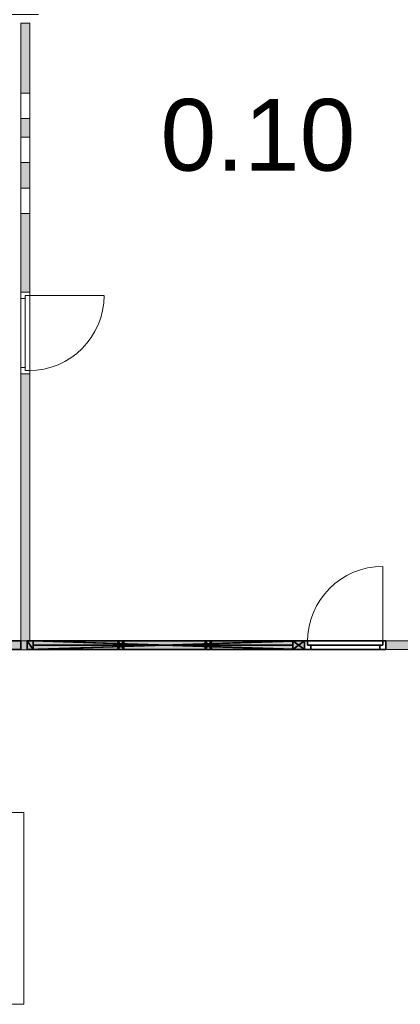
# Model space of a CAD drawing. Header units: inches. Extents: x 15 to 546804, y -66 to 267312.
# Tile 422 of 478: x 437053 to 441402, y 130957 to 142197. Entities that reach past the tile are written whole.
import ezdxf

# ---------------------------------------------------------------- set-up
doc = ezdxf.new("R2010")
doc.units = ezdxf.units.IN
doc.header["$MEASUREMENT"] = 0
doc.layers.add('Binnenwanden', color=2, linetype='Continuous')
doc.styles.add('style1', font='arial.ttf', dxfattribs={"height": 250})

msp = doc.modelspace()

# ---------------------------------------------------------------- hatches: boundary and pattern name
at = {"lineweight": 20}
h = msp.add_hatch(color=7, dxfattribs=at)
h.dxf.hatch_style = 1
h.paths.add_polyline_path([(437167, 142156), (437067, 142156), (437067, 141359), (437167, 141359)])
h.paths.add_polyline_path([(437167, 141070), (437067, 141070), (437067, 140856), (437167, 140856)])
h.paths.add_polyline_path([(437167, 140567), (437067, 140567), (437067, 140273), (437167, 140273)])
h.paths.add_polyline_path([(437167, 139984), (437067, 139984), (437067, 139085), (437167, 139085)])
h = msp.add_hatch(color=7, dxfattribs=at)
h.dxf.hatch_style = 1
h.paths.add_polyline_path([(437167, 138156), (437067, 138156), (437067, 135106), (437138, 135106), (437167, 135106)])
h = msp.add_hatch(color=7, dxfattribs=at)
h.dxf.hatch_style = 1
h.paths.add_polyline_path([(435292, 135005), (440306, 135005), (440306, 135106), (435292, 135106)])
h = msp.add_hatch(color=7, dxfattribs=at)
h.dxf.hatch_style = 1
h.paths.add_polyline_path([(441237, 135006), (442251, 135006), (442251, 135106), (441237, 135106)])

# ---------------------------------------------------------------- linework, layer by layer
at = {"color": 7, "lineweight": 20}
for p, q in [((437067, 142156, 300), (437067, 139085, 300)), ((437167, 142156, 300), (437067, 142156, 300)), ((437067, 142156, 3000), (437067, 135106, 3000)), ((437167, 142156, 3000), (437067, 142156, 3000)), ((437067, 142156, 300), (437067, 142156, 3000)), ((437167, 139085, 300), (437167, 142156, 300)), ((437167, 135106, 3000), (437167, 142156, 3000)), ((437167, 142156, 300), (437167, 142156, 3000)), ((437067, 141070, 1950), (437067, 141359, 1950)), ((437067, 141359, 1950), (437067, 141359, 732)), ((437067, 141359, 732), (437067, 141070, 732)), ((437067, 141359, 732), (437167, 141359, 732)), ((437067, 141359, 1950), (437167, 141359, 1950)), ((437167, 141359, 1950), (437167, 141359, 732)), ((437167, 141359, 732), (437167, 141070, 732)), ((437167, 141070, 1950), (437167, 141359, 1950)), ((437067, 141070, 732), (437067, 141070, 1950)), ((437067, 141070, 732), (437167, 141070, 732)), ((437067, 141070, 1950), (437167, 141070, 1950)), ((437167, 141070, 732), (437167, 141070, 1950)), ((437067, 140856, 1950), (437067, 140856, 732)), ((437067, 140856, 732), (437067, 140567, 732)), ((437067, 140567, 1950), (437067, 140856, 1950)), ((437067, 140856, 732), (437167, 140856, 732)), ((437067, 140856, 1950), (437167, 140856, 1950)), ((437167, 140856, 1950), (437167, 140856, 732)), ((437167, 140856, 732), (437167, 140567, 732)), ((437167, 140567, 1950), (437167, 140856, 1950)), ((437067, 140567, 732), (437067, 140567, 1950)), ((437067, 140567, 732), (437167, 140567, 732)), ((437067, 140567, 1950), (437167, 140567, 1950)), ((437167, 140567, 732), (437167, 140567, 1950)), ((437067, 139984, 1950), (437067, 140273, 1950)), ((437067, 140273, 732), (437067, 139984, 732)), ((437067, 140273, 1950), (437067, 140273, 732)), ((437067, 140273, 732), (437167, 140273, 732)), ((437067, 140273, 1950), (437167, 140273, 1950)), ((437167, 140273, 1950), (437167, 140273, 732)), ((437167, 140273, 732), (437167, 139984, 732)), ((437167, 139984, 1950), (437167, 140273, 1950)), ((437067, 139984, 732), (437067, 139984, 1950)), ((437067, 139984, 732), (437167, 139984, 732)), ((437067, 139984, 1950), (437167, 139984, 1950)), ((437167, 139984, 732), (437167, 139984, 1950)), ((437067, 139015, 2500), (437067, 139085, 2500)), ((437067, 139085, 2500), (437067, 139085, 3000)), ((437067, 139085, 3000), (437067, 138156, 3000)), ((437067, 139085, 2500), (437167, 139085, 2500)), ((437067, 139085, 3000), (437167, 139085, 3000)), ((437067, 139085, 300), (437067, 139015, 300)), ((437067, 138156, 2500), (437067, 139085, 2500)), ((437067, 139085, 2500), (437067, 139085, 300)), ((437067, 139085, 300), (437167, 139085, 300)), ((437067, 139085, 2500), (437167, 139085, 2500)), ((437067, 139085, 300), (437167, 139085, 300)), ((437067, 139085, 300), (437067, 139085, 2500)), ((437067, 139085, 2500), (437167, 139085, 2500)), ((437067, 139085, 2500), (437067, 138156, 2500)), ((437117, 139050, 300), (437167, 139050, 300)), ((437117, 139050, 2465), (437117, 139050, 300)), ((437117, 139015, 300), (437117, 139050, 300)), ((437117, 139050, 2465), (437167, 139050, 2465)), ((437117, 139015, 2465), (437117, 139050, 2465)), ((437117, 139050, 300), (437117, 138191, 300)), ((437117, 139050, 2465), (437117, 139050, 300)), ((437117, 138191, 2465), (437117, 139050, 2465)), ((437117, 139050, 2465), (437157, 139050, 2465)), ((437117, 139050, 300), (437157, 139050, 300)), ((437117, 139050, 300), (437117, 138995, 371)), ((437117, 138995, 2359), (437117, 139050, 2430)), ((437157, 139050, 2465), (437157, 139050, 300)), ((437157, 139050, 300), (438016, 139050, 300)), ((437167, 139015, 2500), (437167, 139085, 2500)), ((437167, 139085, 2500), (437167, 139085, 3000)), ((437167, 139085, 3000), (437167, 138156, 3000)), ((437167, 139085, 300), (437167, 139050, 300)), ((437167, 138156, 2500), (437167, 139085, 2500)), ((437167, 139085, 2500), (437167, 139085, 300)), ((437167, 139085, 300), (437167, 139085, 2500)), ((437167, 139085, 2500), (437167, 138156, 2500)), ((437167, 139050, 2465), (437167, 139050, 300)), ((437167, 138191, 2465), (437167, 139050, 2465)), ((437067, 139015, 2500), (437067, 139015, 2930)), ((437067, 139015, 2930), (437067, 138226, 2930)), ((437067, 138226, 2430), (437067, 139015, 2430)), ((437067, 139015, 2430), (437067, 139015, 300)), ((437067, 139015, 300), (437117, 139015, 300)), ((437067, 139015, 2430), (437117, 139015, 2430)), ((437117, 139015, 2930), (437117, 138226, 2930)), ((437117, 138226, 2500), (437117, 139015, 2500)), ((437117, 139015, 2500), (437117, 139015, 2930)), ((437117, 139015, 2430), (437117, 139015, 300)), ((437117, 138226, 2430), (437117, 139015, 2430)), ((437117, 138226, 2465), (437117, 139015, 2465)), ((437117, 139015, 2430), (437117, 139015, 2465)), ((437117, 138885, 2218), (437117, 138940, 2288)), ((437117, 138940, 442), (437117, 138885, 512)), ((437167, 139015, 2930), (437167, 138226, 2930)), ((437167, 139015, 2500), (437167, 139015, 2930)), ((437117, 138776, 2076), (437117, 138831, 2147)), ((437117, 138831, 583), (437117, 138776, 654)), ((437117, 138666, 1934), (437117, 138721, 2005)), ((437117, 138721, 725), (437117, 138666, 796)), ((437117, 138557, 1793), (437117, 138612, 1864)), ((437117, 138612, 866), (437117, 138557, 937)), ((437117, 138447, 1651), (437117, 138502, 1722)), ((437117, 138502, 1008), (437117, 138447, 1079)), ((437117, 138338, 1510), (437117, 138392, 1580)), ((437117, 138392, 1150), (437117, 138338, 1220)), ((437117, 138228, 1368), (437117, 138283, 1439)), ((437117, 138283, 1291), (437117, 138228, 1362)), ((437067, 138156, 2500), (437067, 138226, 2500)), ((437067, 138226, 2930), (437067, 138226, 2500)), ((437067, 138226, 300), (437067, 138226, 2430)), ((437067, 138226, 300), (437067, 138156, 300)), ((437067, 138226, 2430), (437117, 138226, 2430)), ((437067, 138226, 300), (437117, 138226, 300)), ((437067, 138156, 3000), (437067, 138156, 2500)), ((437067, 138156, 2500), (437167, 138156, 2500)), ((437067, 138156, 3000), (437167, 138156, 3000)), ((437067, 138156, 300), (437067, 138156, 2500)), ((437067, 138156, 300), (437167, 138156, 300)), ((437067, 138156, 2500), (437167, 138156, 2500)), ((437167, 138156, 300), (437067, 138156, 300)), ((437067, 138156, 300), (437067, 135106, 300)), ((437067, 138156, 300), (437067, 138156, 2500)), ((437067, 138156, 2500), (437167, 138156, 2500)), ((437117, 138226, 2930), (437117, 138226, 2500)), ((437117, 138226, 300), (437117, 138226, 2430)), ((437117, 138226, 300), (437117, 138191, 300)), ((437117, 138226, 2465), (437117, 138191, 2465)), ((437117, 138226, 2430), (437117, 138226, 2465)), ((437117, 138191, 300), (437117, 138191, 2465)), ((437117, 138191, 300), (437167, 138191, 300)), ((437117, 138191, 2465), (437167, 138191, 2465)), ((437117, 138191, 300), (437117, 138191, 2465)), ((437117, 138191, 2465), (437157, 138191, 2465)), ((437117, 138191, 300), (437157, 138191, 300)), ((437157, 138191, 300), (437157, 138191, 2465)), ((437167, 138226, 2930), (437167, 138226, 2500)), ((437167, 138156, 2500), (437167, 138226, 2500)), ((437167, 138191, 300), (437167, 138156, 300)), ((437167, 138191, 300), (437167, 138191, 2465)), ((437167, 138156, 3000), (437167, 138156, 2500)), ((437167, 138156, 300), (437167, 138156, 2500)), ((437167, 135106, 300), (437167, 138156, 300)), ((437167, 138156, 300), (437167, 138156, 2500)), ((441202, 135096, 300), (441202, 135955, 300)), ((440306, 135106, 2507), (435292, 135106, 2507)), ((435292, 135005, 2507), (440306, 135005, 2507)), ((437067, 135106, 300), (437167, 135106, 300)), ((437067, 135106, 300), (437067, 135106, 3000)), ((437067, 135106, 3000), (437167, 135106, 3000)), ((437167, 135106, 300), (437167, 135106, 3000)), ((440306, 135005, 2507), (440306, 135106, 2507)), ((440343, 135096, 300), (440343, 135096, 2465)), ((440343, 135056, 2465), (440343, 135096, 2465)), ((440343, 135056, 300), (440343, 135096, 300)), ((441202, 135056, 300), (440343, 135056, 300)), ((440343, 135056, 300), (440343, 135056, 2465)), ((440343, 135056, 2465), (441202, 135056, 2465)), ((441202, 135096, 2465), (441202, 135096, 300)), ((441202, 135056, 2465), (441202, 135096, 2465)), ((441202, 135056, 300), (441202, 135096, 300)), ((441202, 135056, 2465), (441202, 135056, 300)), ((442251, 135106, 300), (441237, 135106, 300)), ((441237, 135106, 300), (441237, 135006, 300)), ((441237, 135006, 300), (442251, 135006, 300)), ((437101, 133146, 1850), (435780, 133146, 1850)), ((437086, 133146, 3279), (437038, 133146, 3245)), ((437086, 133146, 3299), (437038, 133146, 3265)), ((437038, 133146, 3245), (437086, 133146, 3279)), ((437101, 133146, 1850), (437101, 130957, 1850)), ((437101, 130957, 1850), (435780, 130957, 1850))]:
    msp.add_line(p, q, dxfattribs=at)
at = {"color": 7}
for p, q in [((437067, 135106, 300), (434592, 135106, 300)), ((437067, 135106, 3000), (434592, 135106, 3000)), ((434592, 135006, 300), (437067, 135006, 300)), ((434592, 135006, 3000), (437067, 135006, 3000)), ((437067, 135006, 300), (437067, 135106, 300)), ((437067, 135006, 3000), (437067, 135106, 3000)), ((437067, 135106, 300), (437067, 135106, 3000)), ((437067, 135006, 300), (437067, 135006, 3000)), ((440308, 135106, 2430), (437138, 135106, 2430)), ((437138, 135106, 2430), (437138, 135006, 2430)), ((440308, 135106, 316), (437138, 135106, 316)), ((437138, 135106, 316), (437138, 135006, 316)), ((437138, 135106, 2430), (437138, 135106, 316)), ((437208, 135106, 3000), (437138, 135106, 3000)), ((437138, 135106, 3000), (437138, 135106, 2430)), ((437138, 135106, 2430), (440308, 135106, 2430)), ((437138, 135006, 3000), (437138, 135106, 3000)), ((437138, 135006, 2430), (437138, 135106, 2430)), ((437138, 135006, 2430), (440308, 135006, 2430)), ((437138, 135006, 316), (440308, 135006, 316)), ((437138, 135006, 2430), (437138, 135006, 316)), ((437208, 135006, 3000), (437138, 135006, 3000)), ((437138, 135006, 3000), (437138, 135006, 2430)), ((437138, 135006, 2430), (440308, 135006, 2430)), ((437208, 135106, 2950), (437208, 135106, 3000)), ((437208, 135106, 3000), (440173, 135106, 3000)), ((437208, 135006, 3000), (437208, 135106, 3000)), ((437208, 135006, 2950), (437208, 135106, 2950)), ((440173, 135106, 2950), (437208, 135106, 2950)), ((440308, 135106, 2500), (437208, 135106, 2500)), ((437208, 135106, 2500), (437208, 135106, 3000)), ((437208, 135006, 2500), (437208, 135106, 2500)), ((437208, 135006, 3000), (437208, 135106, 3000)), ((437208, 135056, 2500), (440173, 135056, 2500)), ((437208, 135056, 3000), (437208, 135056, 2500)), ((440173, 135056, 3000), (437208, 135056, 3000)), ((437208, 135006, 3000), (440173, 135006, 3000)), ((437208, 135006, 2950), (437208, 135006, 3000)), ((440173, 135006, 2950), (437208, 135006, 2950)), ((440308, 135006, 2500), (437208, 135006, 2500)), ((437208, 135006, 2500), (437208, 135006, 3000)), ((438173, 135106, 2500), (438243, 135106, 2500)), ((438243, 135106, 2950), (438173, 135106, 2950)), ((438173, 135106, 2950), (438173, 135106, 2500)), ((438173, 135006, 2500), (438173, 135106, 2500)), ((438173, 135006, 2950), (438173, 135106, 2950)), ((438173, 135006, 2500), (438243, 135006, 2500)), ((438243, 135006, 2950), (438173, 135006, 2950)), ((438173, 135006, 2950), (438173, 135006, 2500)), ((438243, 135106, 2500), (438243, 135106, 2950)), ((438243, 135006, 2500), (438243, 135106, 2500)), ((438243, 135006, 2950), (438243, 135106, 2950)), ((438243, 135006, 2500), (438243, 135006, 2950)), ((439173, 135106, 2500), (439243, 135106, 2500)), ((439243, 135106, 2950), (439173, 135106, 2950)), ((439173, 135106, 2950), (439173, 135106, 2500)), ((439173, 135006, 2500), (439173, 135106, 2500)), ((439173, 135006, 2950), (439173, 135106, 2950)), ((439173, 135006, 2500), (439243, 135006, 2500)), ((439243, 135006, 2950), (439173, 135006, 2950)), ((439173, 135006, 2950), (439173, 135006, 2500)), ((439243, 135106, 2500), (439243, 135106, 2950)), ((439243, 135006, 2500), (439243, 135106, 2500)), ((439243, 135006, 2950), (439243, 135106, 2950)), ((439243, 135006, 2500), (439243, 135006, 2950)), ((440173, 135006, 3000), (440173, 135106, 3000)), ((440173, 135006, 2950), (440173, 135106, 2950)), ((440173, 135106, 3000), (440173, 135106, 2950)), ((440173, 135106, 2500), (440308, 135106, 2500)), ((440308, 135106, 3000), (440173, 135106, 3000)), ((440173, 135106, 3000), (440173, 135106, 2500)), ((440173, 135006, 2500), (440173, 135106, 2500)), ((440173, 135006, 3000), (440173, 135106, 3000)), ((440173, 135056, 2500), (440173, 135056, 3000)), ((440173, 135006, 3000), (440173, 135006, 2950)), ((440173, 135006, 2500), (440308, 135006, 2500)), ((440308, 135006, 3000), (440173, 135006, 3000)), ((440173, 135006, 3000), (440173, 135006, 2500)), ((440308, 135006, 2430), (440308, 135106, 2430)), ((440308, 135006, 316), (440308, 135106, 316)), ((440308, 135106, 2430), (440308, 135106, 316)), ((440343, 135106, 300), (440308, 135106, 300)), ((440308, 135106, 300), (440308, 135106, 2500)), ((440308, 135106, 2500), (441237, 135106, 2500)), ((440308, 135006, 300), (440308, 135106, 300)), ((440308, 135006, 2500), (440308, 135106, 2500)), ((440308, 135106, 2500), (440308, 135106, 3000)), ((440308, 135006, 2500), (440308, 135106, 2500)), ((440308, 135006, 3000), (440308, 135106, 3000)), ((440308, 135106, 2430), (440308, 135106, 2500)), ((440308, 135006, 2500), (440308, 135106, 2500)), ((440308, 135006, 2430), (440308, 135106, 2430)), ((440308, 135006, 2430), (440308, 135006, 316)), ((440378, 135006, 300), (440308, 135006, 300)), ((440308, 135006, 300), (440308, 135006, 2500)), ((440308, 135006, 2500), (441237, 135006, 2500)), ((440308, 135006, 2500), (440308, 135006, 3000)), ((440308, 135006, 2430), (440308, 135006, 2500)), ((440343, 135056, 300), (440343, 135106, 300)), ((440343, 135106, 300), (440343, 135106, 2465)), ((440343, 135106, 2465), (441202, 135106, 2465)), ((440343, 135056, 2465), (440343, 135106, 2465)), ((440343, 135056, 300), (440343, 135056, 2465)), ((440378, 135056, 300), (440343, 135056, 300)), ((440378, 135056, 2465), (440343, 135056, 2465)), ((440378, 135006, 2430), (440378, 135056, 2430)), ((440378, 135006, 300), (440378, 135056, 300)), ((440378, 135056, 300), (440378, 135056, 2430)), ((440378, 135056, 2430), (441167, 135056, 2430)), ((440378, 135056, 2465), (441167, 135056, 2465)), ((440378, 135056, 2430), (440378, 135056, 2465)), ((440378, 135056, 2930), (440378, 135056, 2500)), ((441167, 135056, 2930), (440378, 135056, 2930)), ((440378, 135056, 2500), (441167, 135056, 2500)), ((440378, 135006, 300), (440378, 135006, 2430)), ((440378, 135006, 2430), (441167, 135006, 2430)), ((440380, 135056, 1368), (440435, 135056, 1439)), ((440435, 135056, 1291), (440380, 135056, 1362)), ((440490, 135056, 1510), (440545, 135056, 1580)), ((440545, 135056, 1150), (440490, 135056, 1220)), ((440600, 135056, 1651), (440654, 135056, 1722)), ((440654, 135056, 1008), (440600, 135056, 1079)), ((440709, 135056, 1793), (440764, 135056, 1864)), ((440764, 135056, 866), (440709, 135056, 937)), ((440819, 135056, 1934), (440873, 135056, 2005)), ((440873, 135056, 725), (440819, 135056, 796)), ((440928, 135056, 2076), (440983, 135056, 2147)), ((440983, 135056, 583), (440928, 135056, 654)), ((441038, 135056, 2218), (441093, 135056, 2288)), ((441093, 135056, 442), (441038, 135056, 512)), ((441202, 135056, 300), (441147, 135056, 371)), ((441147, 135056, 2359), (441202, 135056, 2430)), ((441167, 135006, 300), (441167, 135056, 300)), ((441167, 135006, 2430), (441167, 135056, 2430)), ((441167, 135056, 2430), (441167, 135056, 300)), ((441167, 135056, 300), (441202, 135056, 300)), ((441167, 135056, 2465), (441202, 135056, 2465)), ((441167, 135056, 2430), (441167, 135056, 2465)), ((441167, 135056, 2500), (441167, 135056, 2930)), ((441237, 135006, 300), (441167, 135006, 300)), ((441167, 135006, 2430), (441167, 135006, 300)), ((441237, 135106, 300), (441202, 135106, 300)), ((441202, 135056, 300), (441202, 135106, 300)), ((441202, 135106, 2465), (441202, 135106, 300)), ((441202, 135056, 2465), (441202, 135106, 2465)), ((441202, 135056, 2465), (441202, 135056, 300)), ((441237, 135106, 2500), (441237, 135106, 300)), ((441237, 135006, 300), (441237, 135106, 300)), ((441237, 135006, 2500), (441237, 135106, 2500)), ((441237, 135006, 2500), (441237, 135006, 300))]:
    msp.add_line(p, q, dxfattribs=at)
at = {"color": 7, "lineweight": 20}
msp.add_ellipse((437157, 139050, 300), major_axis=(860, 0, 0), ratio=0.999391, start_param=4.712389, end_param=6.283185, dxfattribs=at)
at = {"color": 7, "lineweight": 20, "extrusion": (0, 0, -1)}
msp.add_ellipse((441202, 135096, 300), major_axis=(0, 860), ratio=0.999391, start_param=-1.570796, end_param=0, dxfattribs=at)
at = {"color": 7, "lineweight": 20}
for points, invisible_edges in [([(442517, 135056, 300), (436867, 142256, 300), (437267, 142256, 300)], 13), ([(442517, 135056, 300), (437267, 142256, 300), (442517, 136807, 300)], 3), ([(437067, 138156, 2500), (437067, 135106, 3000), (437067, 142156, 3000)], 13), ([(437067, 138156, 2500), (437067, 142156, 3000), (437067, 139085, 2500)], 3), ([(437067, 139984, 1950), (437067, 142156, 3000), (437067, 140273, 1950)], 3), ([(437067, 140567, 1950), (437067, 142156, 3000), (437067, 140856, 1950)], 3), ([(437067, 141070, 1950), (437067, 142156, 3000), (437067, 141359, 1950)], 3), ([(437067, 141359, 1950), (437067, 142156, 3000), (437067, 141359, 732)], 3), ([(437067, 139085, 300), (437067, 139984, 732), (437067, 142156, 300)], 3), ([(437067, 142156, 300), (437067, 139984, 732), (437067, 140273, 732)], 13), ([(437067, 142156, 300), (437067, 140567, 732), (437067, 140856, 732)], 13), ([(437067, 142156, 300), (437067, 141070, 732), (437067, 141359, 732)], 13), ([(437067, 142156, 300), (437067, 141359, 732), (437067, 142156, 3000)], 3), ([(437167, 135106, 3000), (437067, 142156, 3000), (437067, 135106, 3000)], 1), ([(437067, 142156, 3000), (437167, 135106, 3000), (437167, 142156, 3000)], 1), ([(437067, 142156, 3000), (437167, 142156, 300), (437067, 142156, 300)], 1), ([(437167, 142156, 300), (437067, 142156, 3000), (437167, 142156, 3000)], 1), ([(437167, 142156, 300), (437067, 139085, 300), (437067, 142156, 300)], 1), ([(437067, 139085, 300), (437167, 142156, 300), (437167, 139085, 300)], 1), ([(437167, 139984, 732), (437167, 139085, 300), (437167, 142156, 300)], 13), ([(437167, 139984, 732), (437167, 142156, 300), (437167, 140273, 732)], 3), ([(437167, 140567, 732), (437167, 142156, 300), (437167, 140856, 732)], 3), ([(437167, 141070, 732), (437167, 142156, 300), (437167, 141359, 732)], 3), ([(437167, 141359, 732), (437167, 142156, 300), (437167, 141359, 1950)], 3), ([(437167, 138156, 2500), (437167, 142156, 3000), (437167, 135106, 3000)], 13), ([(437167, 142156, 3000), (437167, 138156, 2500), (437167, 139085, 2500)], 13), ([(437167, 142156, 3000), (437167, 139984, 1950), (437167, 140273, 1950)], 13), ([(437167, 142156, 3000), (437167, 140567, 1950), (437167, 140856, 1950)], 13), ([(437167, 142156, 3000), (437167, 141070, 1950), (437167, 141359, 1950)], 13), ([(437167, 142156, 3000), (437167, 141359, 1950), (437167, 142156, 300)], 3), ([(437167, 141359, 1950), (437067, 141070, 1950), (437067, 141359, 1950)], 1), ([(437067, 141070, 1950), (437167, 141359, 1950), (437167, 141070, 1950)], 1), ([(437167, 141070, 732), (437067, 141359, 732), (437067, 141070, 732)], 1), ([(437067, 141359, 732), (437167, 141070, 732), (437167, 141359, 732)], 1), ([(437167, 141359, 1950), (437067, 141359, 732), (437167, 141359, 732)], 1), ([(437067, 141359, 732), (437167, 141359, 1950), (437067, 141359, 1950)], 1), ([(437067, 140856, 1950), (437067, 141070, 1950), (437067, 140856, 732)], 3), ([(437067, 141070, 732), (437067, 140856, 732), (437067, 141070, 1950)], 3), ([(437067, 141070, 1950), (437167, 141070, 732), (437067, 141070, 732)], 1), ([(437167, 141070, 732), (437067, 141070, 1950), (437167, 141070, 1950)], 1), ([(437167, 140856, 732), (437167, 141070, 732), (437167, 140856, 1950)], 3), ([(437167, 141070, 1950), (437167, 140856, 1950), (437167, 141070, 732)], 3), ([(437167, 140856, 1950), (437067, 140567, 1950), (437067, 140856, 1950)], 1), ([(437067, 140567, 1950), (437167, 140856, 1950), (437167, 140567, 1950)], 1), ([(437167, 140567, 732), (437067, 140856, 732), (437067, 140567, 732)], 1), ([(437067, 140856, 732), (437167, 140567, 732), (437167, 140856, 732)], 1), ([(437167, 140856, 1950), (437067, 140856, 732), (437167, 140856, 732)], 1), ([(437067, 140856, 732), (437167, 140856, 1950), (437067, 140856, 1950)], 1), ([(437067, 140273, 1950), (437067, 140567, 1950), (437067, 140273, 732)], 3), ([(437067, 140567, 732), (437067, 140273, 732), (437067, 140567, 1950)], 3), ([(437067, 140567, 1950), (437167, 140567, 732), (437067, 140567, 732)], 1), ([(437167, 140567, 732), (437067, 140567, 1950), (437167, 140567, 1950)], 1), ([(437167, 140273, 732), (437167, 140567, 732), (437167, 140273, 1950)], 3), ([(437167, 140567, 1950), (437167, 140273, 1950), (437167, 140567, 732)], 3), ([(437167, 140273, 1950), (437067, 139984, 1950), (437067, 140273, 1950)], 1), ([(437067, 139984, 1950), (437167, 140273, 1950), (437167, 139984, 1950)], 1), ([(437167, 139984, 732), (437067, 140273, 732), (437067, 139984, 732)], 1), ([(437067, 140273, 732), (437167, 139984, 732), (437167, 140273, 732)], 1), ([(437167, 140273, 1950), (437067, 140273, 732), (437167, 140273, 732)], 1), ([(437067, 140273, 732), (437167, 140273, 1950), (437067, 140273, 1950)], 1), ([(437067, 139085, 2500), (437067, 139984, 1950), (437067, 139085, 300)], 3), ([(437067, 139984, 732), (437067, 139085, 300), (437067, 139984, 1950)], 3), ([(437067, 139984, 1950), (437167, 139984, 732), (437067, 139984, 732)], 1), ([(437167, 139984, 732), (437067, 139984, 1950), (437167, 139984, 1950)], 1), ([(437167, 139085, 300), (437167, 139984, 732), (437167, 139085, 2500)], 3), ([(437167, 139984, 1950), (437167, 139085, 2500), (437167, 139984, 732)], 3), ([(437067, 139085, 2500), (437067, 139015, 2500), (437067, 139085, 3000)], 2), ([(437067, 139015, 2930), (437067, 139085, 3000), (437067, 139015, 2500)], 3), ([(437067, 138226, 2930), (437067, 139085, 3000), (437067, 139015, 2930)], 3), ([(437067, 139085, 3000), (437067, 138226, 2930), (437067, 138156, 3000)], 3), ([(437167, 138156, 3000), (437167, 139085, 3000), (437067, 138156, 3000)], 2), ([(437067, 139085, 3000), (437067, 138156, 3000), (437167, 139085, 3000)], 2), ([(437067, 138156, 2500), (437167, 138156, 2500), (437067, 139085, 2500)], 2), ([(437167, 139085, 2500), (437067, 139085, 2500), (437167, 138156, 2500)], 2), ([(437067, 139085, 300), (437067, 139015, 300), (437067, 139085, 2500)], 2), ([(437067, 139015, 2430), (437067, 139085, 2500), (437067, 139015, 300)], 3), ([(437067, 138226, 2430), (437067, 139085, 2500), (437067, 139015, 2430)], 3), ([(437067, 139085, 2500), (437067, 138226, 2430), (437067, 138156, 2500)], 3), ([(437167, 139085, 2500), (437067, 138156, 2500), (437067, 139085, 2500)], 1), ([(437067, 138156, 2500), (437167, 139085, 2500), (437167, 138156, 2500)], 1), ([(437167, 139085, 2500), (437067, 139085, 300), (437167, 139085, 300)], 1), ([(437067, 139085, 300), (437167, 139085, 2500), (437067, 139085, 2500)], 1), ([(437067, 139085, 300), (437067, 139085, 2500), (437167, 139085, 300)], 2), ([(437167, 139085, 2500), (437167, 139085, 300), (437067, 139085, 2500)], 2), ([(437067, 139085, 300), (437117, 139050, 300), (437067, 139015, 300)], 3), ([(437167, 139085, 300), (437117, 139050, 300), (437067, 139085, 300)], 3), ([(437067, 139085, 2500), (437067, 139085, 3000), (437167, 139085, 2500)], 2), ([(437167, 139085, 3000), (437167, 139085, 2500), (437067, 139085, 3000)], 2), ([(437117, 139015, 300), (437067, 139015, 300), (437117, 139050, 300)], 2), ([(437167, 139050, 300), (437117, 139050, 300), (437167, 139085, 300)], 2), ([(437167, 138191, 2465), (437117, 138191, 2465), (437167, 139050, 2465)], 2), ([(437117, 138226, 2465), (437167, 139050, 2465), (437117, 138191, 2465)], 3), ([(437117, 139015, 2465), (437167, 139050, 2465), (437117, 138226, 2465)], 3), ([(437117, 139050, 2465), (437167, 139050, 2465), (437117, 139015, 2465)], 2), ([(437117, 139050, 300), (437117, 138191, 300), (437117, 139050, 2465)], 2), ([(437117, 138191, 2465), (437117, 139050, 2465), (437117, 138191, 300)], 2), ([(437117, 138191, 2465), (437157, 138191, 2465), (437117, 139050, 2465)], 2), ([(437117, 139050, 300), (437157, 139050, 300), (437117, 138191, 300)], 2), ([(437117, 139050, 300), (437117, 139050, 2465), (437157, 139050, 300)], 2), ([(437157, 139050, 2465), (437157, 139050, 300), (437117, 139050, 2465)], 2), ([(437117, 139015, 300), (437117, 139050, 300), (437117, 139015, 2430)], 2), ([(437117, 139050, 2465), (437117, 139015, 2430), (437117, 139050, 300)], 3), ([(437117, 139015, 2465), (437117, 139015, 2430), (437117, 139050, 2465)], 2), ([(437117, 139050, 300), (437167, 139050, 300), (437117, 139050, 2465)], 2), ([(437167, 139050, 2465), (437117, 139050, 2465), (437167, 139050, 300)], 2), ([(437167, 139015, 2500), (437167, 139085, 2500), (437167, 139015, 2930)], 2), ([(437167, 139085, 3000), (437167, 139015, 2930), (437167, 139085, 2500)], 3), ([(437167, 138156, 3000), (437167, 139015, 2930), (437167, 139085, 3000)], 3), ([(437167, 139050, 300), (437167, 139085, 300), (437167, 139050, 2465)], 2), ([(437167, 139085, 2500), (437167, 139050, 2465), (437167, 139085, 300)], 3), ([(437167, 138156, 2500), (437167, 139050, 2465), (437167, 139085, 2500)], 3), ([(437167, 139050, 2465), (437167, 138156, 2500), (437167, 138191, 2465)], 3), ([(437117, 138226, 2430), (437067, 138226, 2430), (437117, 139015, 2430)], 2), ([(437067, 139015, 2430), (437117, 139015, 2430), (437067, 138226, 2430)], 2), ([(437067, 139015, 300), (437117, 139015, 300), (437067, 139015, 2430)], 2), ([(437117, 139015, 2430), (437067, 139015, 2430), (437117, 139015, 300)], 2), ([(437117, 139015, 2500), (437117, 138226, 2500), (437117, 139015, 2930)], 2), ([(437117, 138226, 2930), (437117, 139015, 2930), (437117, 138226, 2500)], 2), ([(437117, 138226, 2430), (437117, 139015, 2430), (437117, 138226, 2465)], 2), ([(437117, 139015, 2465), (437117, 138226, 2465), (437117, 139015, 2430)], 2), ([(437167, 139015, 2930), (437167, 138156, 3000), (437167, 138226, 2930)], 3), ([(437067, 138226, 2500), (437067, 138156, 2500), (437067, 138226, 2930)], 2), ([(437067, 138156, 3000), (437067, 138226, 2930), (437067, 138156, 2500)], 3), ([(437067, 138226, 300), (437067, 138156, 300), (437067, 138226, 2430)], 2), ([(437067, 138156, 2500), (437067, 138226, 2430), (437067, 138156, 300)], 3), ([(437067, 138226, 300), (437067, 138226, 2430), (437117, 138226, 300)], 2), ([(437117, 138226, 2430), (437117, 138226, 300), (437067, 138226, 2430)], 2), ([(437067, 138226, 300), (437117, 138191, 300), (437067, 138156, 300)], 3), ([(437117, 138226, 300), (437117, 138191, 300), (437067, 138226, 300)], 2), ([(437167, 138156, 300), (437067, 138156, 300), (437167, 138191, 300)], 2), ([(437117, 138191, 300), (437167, 138191, 300), (437067, 138156, 300)], 14), ([(437067, 135106, 3000), (437067, 138156, 2500), (437067, 135106, 300)], 3), ([(437067, 138156, 300), (437067, 135106, 300), (437067, 138156, 2500)], 2), ([(437067, 138156, 2500), (437167, 138156, 300), (437067, 138156, 300)], 1), ([(437167, 138156, 300), (437067, 138156, 2500), (437167, 138156, 2500)], 1), ([(437167, 138156, 300), (437067, 135106, 300), (437067, 138156, 300)], 1), ([(437067, 135106, 300), (437167, 138156, 300), (437167, 135106, 300)], 1), ([(437067, 138156, 300), (437167, 138156, 300), (437067, 138156, 2500)], 2), ([(437167, 138156, 2500), (437067, 138156, 2500), (437167, 138156, 300)], 2), ([(437067, 138156, 3000), (437067, 138156, 2500), (437167, 138156, 3000)], 2), ([(437167, 138156, 2500), (437167, 138156, 3000), (437067, 138156, 2500)], 2), ([(437117, 138191, 300), (437117, 138226, 300), (437117, 138191, 2465)], 2), ([(437117, 138226, 2430), (437117, 138191, 2465), (437117, 138226, 300)], 3), ([(437117, 138226, 2465), (437117, 138191, 2465), (437117, 138226, 2430)], 2), ([(437117, 138191, 2465), (437117, 138191, 300), (437157, 138191, 2465)], 2), ([(437157, 138191, 300), (437157, 138191, 2465), (437117, 138191, 300)], 2), ([(437117, 138191, 300), (437117, 138191, 2465), (437167, 138191, 300)], 2), ([(437167, 138191, 2465), (437167, 138191, 300), (437117, 138191, 2465)], 2), ([(437167, 138226, 2500), (437167, 138226, 2930), (437167, 138156, 2500)], 2), ([(437167, 138156, 3000), (437167, 138156, 2500), (437167, 138226, 2930)], 14), ([(437167, 138156, 300), (437167, 138191, 300), (437167, 138156, 2500)], 2), ([(437167, 138191, 2465), (437167, 138156, 2500), (437167, 138191, 300)], 3), ([(437167, 138156, 300), (437167, 135106, 3000), (437167, 135106, 300)], 1), ([(437167, 135106, 3000), (437167, 138156, 300), (437167, 138156, 2500)], 13), ([(437167, 135106, 3000), (437067, 135106, 300), (437167, 135106, 300)], 1), ([(437067, 135106, 300), (437167, 135106, 3000), (437067, 135106, 3000)], 1), ([(440343, 135096, 2465), (440343, 135056, 300), (440343, 135056, 2465)], 1), ([(440343, 135056, 300), (440343, 135096, 2465), (440343, 135096, 300)], 1), ([(441202, 135056, 2465), (440343, 135056, 300), (441202, 135056, 300)], 1), ([(440343, 135056, 300), (441202, 135056, 2465), (440343, 135056, 2465)], 1), ([(441202, 135096, 300), (441202, 135056, 2465), (441202, 135056, 300)], 1), ([(441202, 135056, 2465), (441202, 135096, 300), (441202, 135096, 2465)], 1)]:
    msp.add_3dface(points, dxfattribs=dict(at, invisible_edges=invisible_edges))
at = {"color": 7}
for points, invisible_edges in [([(434592, 135106, 300), (437067, 135106, 3000), (437067, 135106, 300)], 1), ([(437067, 135106, 3000), (434592, 135106, 300), (434592, 135106, 3000)], 1), ([(437067, 135006, 3000), (434592, 135106, 3000), (434592, 135006, 3000)], 1), ([(434592, 135106, 3000), (437067, 135006, 3000), (437067, 135106, 3000)], 1), ([(437067, 135106, 300), (434592, 135006, 300), (434592, 135106, 300)], 1), ([(434592, 135006, 300), (437067, 135106, 300), (437067, 135006, 300)], 1), ([(437067, 135006, 3000), (434592, 135006, 300), (437067, 135006, 300)], 1), ([(434592, 135006, 300), (437067, 135006, 3000), (434592, 135006, 3000)], 1), ([(437067, 135106, 300), (437067, 135006, 3000), (437067, 135006, 300)], 1), ([(437067, 135006, 3000), (437067, 135106, 300), (437067, 135106, 3000)], 1), ([(437138, 135106, 2430), (437138, 135006, 316), (437138, 135006, 2430)], 1), ([(437138, 135006, 316), (437138, 135106, 2430), (437138, 135106, 316)], 1), ([(437138, 135106, 2430), (440308, 135106, 316), (437138, 135106, 316)], 1), ([(440308, 135106, 316), (437138, 135106, 2430), (440308, 135106, 2430)], 1), ([(440308, 135106, 316), (437138, 135006, 316), (437138, 135106, 316)], 1), ([(437138, 135006, 316), (440308, 135106, 316), (440308, 135006, 316)], 1), ([(440308, 135006, 2430), (437138, 135106, 2430), (437138, 135006, 2430)], 1), ([(437138, 135106, 2430), (440308, 135006, 2430), (440308, 135106, 2430)], 1), ([(440308, 135006, 2430), (437138, 135006, 316), (440308, 135006, 316)], 1), ([(437138, 135006, 316), (440308, 135006, 2430), (437138, 135006, 2430)], 1), ([(440173, 135056, 3000), (437208, 135056, 2500), (440173, 135056, 2500)], 1), ([(437208, 135056, 2500), (440173, 135056, 3000), (437208, 135056, 3000)], 1), ([(440308, 135006, 2500), (440308, 135106, 300), (440308, 135006, 300)], 1), ([(440308, 135106, 300), (440308, 135006, 2500), (440308, 135106, 2500)], 1), ([(440308, 135106, 2500), (440343, 135106, 300), (440308, 135106, 300)], 1), ([(440343, 135106, 300), (440308, 135106, 2500), (440343, 135106, 2465)], 3), ([(440343, 135106, 2465), (440308, 135106, 2500), (441202, 135106, 2465)], 3), ([(441237, 135106, 2500), (441202, 135106, 2465), (440308, 135106, 2500)], 3), ([(441237, 135006, 2500), (440308, 135106, 2500), (440308, 135006, 2500)], 1), ([(440308, 135106, 2500), (441237, 135006, 2500), (441237, 135106, 2500)], 1), ([(440343, 135106, 300), (440308, 135006, 300), (440308, 135106, 300)], 1), ([(440308, 135006, 300), (440343, 135106, 300), (440343, 135056, 300)], 13), ([(440308, 135106, 316), (440308, 135006, 2430), (440308, 135006, 316)], 1), ([(440308, 135006, 2430), (440308, 135106, 316), (440308, 135106, 2430)], 1), ([(440308, 135006, 300), (440343, 135056, 300), (440378, 135006, 300)], 3), ([(440378, 135006, 2430), (440308, 135006, 300), (440378, 135006, 300)], 1), ([(440308, 135006, 300), (440378, 135006, 2430), (440308, 135006, 2500)], 3), ([(440308, 135006, 2500), (440378, 135006, 2430), (441237, 135006, 2500)], 3), ([(440343, 135106, 300), (440343, 135056, 2465), (440343, 135056, 300)], 1), ([(440343, 135056, 2465), (440343, 135106, 300), (440343, 135106, 2465)], 1), ([(441202, 135106, 2465), (440343, 135056, 2465), (440343, 135106, 2465)], 1), ([(440343, 135056, 2465), (441202, 135106, 2465), (440378, 135056, 2465)], 3), ([(440343, 135056, 2465), (440378, 135056, 300), (440343, 135056, 300)], 1), ([(440378, 135056, 300), (440343, 135056, 2465), (440378, 135056, 2430)], 3), ([(440378, 135056, 2430), (440343, 135056, 2465), (440378, 135056, 2465)], 1), ([(440378, 135006, 300), (440343, 135056, 300), (440378, 135056, 300)], 1), ([(440378, 135056, 2465), (441202, 135106, 2465), (441167, 135056, 2465)], 3), ([(441167, 135056, 2930), (440378, 135056, 2500), (441167, 135056, 2500)], 1), ([(440378, 135056, 2500), (441167, 135056, 2930), (440378, 135056, 2930)], 1), ([(440378, 135056, 300), (440378, 135006, 2430), (440378, 135006, 300)], 1), ([(440378, 135006, 2430), (440378, 135056, 300), (440378, 135056, 2430)], 1), ([(440378, 135056, 2465), (441167, 135056, 2430), (440378, 135056, 2430)], 1), ([(441167, 135056, 2430), (440378, 135056, 2465), (441167, 135056, 2465)], 1), ([(441167, 135056, 2430), (440378, 135006, 2430), (440378, 135056, 2430)], 1), ([(440378, 135006, 2430), (441167, 135056, 2430), (441167, 135006, 2430)], 1), ([(441167, 135006, 2430), (441237, 135006, 2500), (440378, 135006, 2430)], 3), ([(441167, 135056, 2465), (441202, 135106, 2465), (441202, 135056, 2465)], 1), ([(441167, 135056, 2430), (441202, 135056, 300), (441167, 135056, 300)], 1), ([(441202, 135056, 300), (441167, 135056, 2430), (441202, 135056, 2465)], 3), ([(441202, 135056, 2465), (441167, 135056, 2430), (441167, 135056, 2465)], 1), ([(441167, 135006, 2430), (441167, 135056, 300), (441167, 135006, 300)], 1), ([(441167, 135056, 300), (441167, 135006, 2430), (441167, 135056, 2430)], 1), ([(441202, 135056, 300), (441167, 135006, 300), (441167, 135056, 300)], 1), ([(441167, 135006, 300), (441202, 135056, 300), (441237, 135006, 300)], 3), ([(441237, 135006, 2500), (441167, 135006, 300), (441237, 135006, 300)], 1), ([(441167, 135006, 300), (441237, 135006, 2500), (441167, 135006, 2430)], 3), ([(441202, 135056, 2465), (441202, 135106, 300), (441202, 135056, 300)], 1), ([(441202, 135106, 300), (441202, 135056, 2465), (441202, 135106, 2465)], 1), ([(441202, 135106, 2465), (441237, 135106, 300), (441202, 135106, 300)], 1), ([(441237, 135106, 300), (441202, 135106, 2465), (441237, 135106, 2500)], 3), ([(441237, 135106, 300), (441202, 135056, 300), (441202, 135106, 300)], 1), ([(441237, 135006, 300), (441202, 135056, 300), (441237, 135106, 300)], 3), ([(441237, 135106, 300), (441237, 135006, 2500), (441237, 135006, 300)], 1), ([(441237, 135006, 2500), (441237, 135106, 300), (441237, 135106, 2500)], 1)]:
    msp.add_3dface(points, dxfattribs=dict(at, invisible_edges=invisible_edges))

# ---------------------------------------------------------------- texts
at = {"layer": 'Binnenwanden', "color": 7, "linetype": 'Continuous', "style": 'style1'}
msp.add_text('0.10', height=819, dxfattribs=at).set_placement((438662, 140474))

# ---------------------------------------------------------------- meshes
at = {"color": 7}
mesh = msp.add_polyface(dxfattribs=at)
corners = [(440308, 135106, 2500), (440308, 135106, 2430), (437208, 135106, 2500), (437138, 135106, 2430), (437138, 135106, 3000), (437208, 135106, 3000)]
mesh.append_faces([[corners[k] for k in face] for face in [(2, 4, 5)]], dxfattribs={"vtx0": -1, "color": 7})
mesh.append_faces([[corners[k] for k in face] for face in [(3, 2, 1)]], dxfattribs={"vtx0": -1, "vtx1": -1, "color": 7})
mesh.append_faces([[corners[k] for k in face] for face in [(2, 3, 4)]], dxfattribs={"vtx0": -1, "vtx2": -1, "color": 7})
mesh.append_faces([[corners[k] for k in face] for face in [(0, 1, 2)]], dxfattribs={"vtx1": -1, "color": 7})
mesh = msp.add_polyface(dxfattribs=at)
corners = [(437208, 135006, 3000), (437138, 135106, 3000), (437138, 135006, 3000), (437208, 135106, 3000)]
mesh.append_faces([[corners[k] for k in face] for face in [(0, 1, 2), (1, 0, 3)]], dxfattribs={"vtx0": -1, "color": 7})
mesh = msp.add_polyface(dxfattribs=at)
corners = [(437138, 135106, 3000), (437138, 135006, 2430), (437138, 135006, 3000), (437138, 135106, 2430)]
mesh.append_faces([[corners[k] for k in face] for face in [(0, 1, 2), (1, 0, 3)]], dxfattribs={"vtx0": -1, "color": 7})
mesh = msp.add_polyface(dxfattribs=at)
corners = [(440308, 135106, 2430), (437138, 135006, 2430), (437138, 135106, 2430), (440308, 135006, 2430)]
mesh.append_faces([[corners[k] for k in face] for face in [(0, 1, 2), (1, 0, 3)]], dxfattribs={"vtx0": -1, "color": 7})
mesh = msp.add_polyface(dxfattribs=at)
corners = [(440308, 135006, 2500), (437138, 135006, 2430), (440308, 135006, 2430), (437208, 135006, 2500), (437138, 135006, 3000), (437208, 135006, 3000)]
mesh.append_faces([[corners[k] for k in face] for face in [(0, 1, 2), (4, 3, 5)]], dxfattribs={"vtx0": -1, "color": 7})
mesh.append_faces([[corners[k] for k in face] for face in [(1, 3, 4)]], dxfattribs={"vtx0": -1, "vtx1": -1, "color": 7})
mesh.append_faces([[corners[k] for k in face] for face in [(1, 0, 3)]], dxfattribs={"vtx0": -1, "vtx2": -1, "color": 7})
mesh = msp.add_polyface(dxfattribs=at)
corners = [(440173, 135006, 3000), (437208, 135106, 3000), (437208, 135006, 3000), (440173, 135106, 3000)]
mesh.append_faces([[corners[k] for k in face] for face in [(0, 1, 2), (1, 0, 3)]], dxfattribs={"vtx0": -1, "color": 7})
mesh = msp.add_polyface(dxfattribs=at)
corners = [(437208, 135106, 3000), (437208, 135006, 2950), (437208, 135006, 3000), (437208, 135106, 2950)]
mesh.append_faces([[corners[k] for k in face] for face in [(0, 1, 2), (1, 0, 3)]], dxfattribs={"vtx0": -1, "color": 7})
mesh = msp.add_polyface(dxfattribs=at)
corners = [(440173, 135106, 2950), (437208, 135006, 2950), (437208, 135106, 2950), (440173, 135006, 2950)]
mesh.append_faces([[corners[k] for k in face] for face in [(0, 1, 2), (1, 0, 3)]], dxfattribs={"vtx0": -1, "color": 7})
mesh = msp.add_polyface(dxfattribs=at)
corners = [(437208, 135106, 3000), (440173, 135106, 2950), (437208, 135106, 2950), (440173, 135106, 3000)]
mesh.append_faces([[corners[k] for k in face] for face in [(0, 1, 2), (1, 0, 3)]], dxfattribs={"vtx0": -1, "color": 7})
mesh = msp.add_polyface(dxfattribs=at)
corners = [(440308, 135006, 2500), (437208, 135106, 2500), (437208, 135006, 2500), (440308, 135106, 2500)]
mesh.append_faces([[corners[k] for k in face] for face in [(0, 1, 2), (1, 0, 3)]], dxfattribs={"vtx0": -1, "color": 7})
mesh = msp.add_polyface(dxfattribs=at)
corners = [(437208, 135106, 2500), (437208, 135006, 3000), (437208, 135006, 2500), (437208, 135106, 3000)]
mesh.append_faces([[corners[k] for k in face] for face in [(0, 1, 2), (1, 0, 3)]], dxfattribs={"vtx0": -1, "color": 7})
mesh = msp.add_polyface(dxfattribs=at)
corners = [(440173, 135006, 3000), (437208, 135006, 2950), (440173, 135006, 2950), (437208, 135006, 3000)]
mesh.append_faces([[corners[k] for k in face] for face in [(0, 1, 2), (1, 0, 3)]], dxfattribs={"vtx0": -1, "color": 7})
mesh = msp.add_polyface(dxfattribs=at)
corners = [(438173, 135106, 2950), (438243, 135106, 2500), (438173, 135106, 2500), (438243, 135106, 2950)]
mesh.append_faces([[corners[k] for k in face] for face in [(0, 1, 2), (1, 0, 3)]], dxfattribs={"vtx0": -1, "color": 7})
mesh = msp.add_polyface(dxfattribs=at)
corners = [(438243, 135106, 2500), (438173, 135006, 2500), (438173, 135106, 2500), (438243, 135006, 2500)]
mesh.append_faces([[corners[k] for k in face] for face in [(0, 1, 2), (1, 0, 3)]], dxfattribs={"vtx0": -1, "color": 7})
mesh = msp.add_polyface(dxfattribs=at)
corners = [(438243, 135006, 2950), (438173, 135106, 2950), (438173, 135006, 2950), (438243, 135106, 2950)]
mesh.append_faces([[corners[k] for k in face] for face in [(0, 1, 2), (1, 0, 3)]], dxfattribs={"vtx0": -1, "color": 7})
mesh = msp.add_polyface(dxfattribs=at)
corners = [(438173, 135106, 2950), (438173, 135006, 2500), (438173, 135006, 2950), (438173, 135106, 2500)]
mesh.append_faces([[corners[k] for k in face] for face in [(0, 1, 2), (1, 0, 3)]], dxfattribs={"vtx0": -1, "color": 7})
mesh = msp.add_polyface(dxfattribs=at)
corners = [(438243, 135006, 2950), (438173, 135006, 2500), (438243, 135006, 2500), (438173, 135006, 2950)]
mesh.append_faces([[corners[k] for k in face] for face in [(0, 1, 2), (1, 0, 3)]], dxfattribs={"vtx0": -1, "color": 7})
mesh = msp.add_polyface(dxfattribs=at)
corners = [(438243, 135106, 2500), (438243, 135006, 2950), (438243, 135006, 2500), (438243, 135106, 2950)]
mesh.append_faces([[corners[k] for k in face] for face in [(0, 1, 2), (1, 0, 3)]], dxfattribs={"vtx0": -1, "color": 7})
mesh = msp.add_polyface(dxfattribs=at)
corners = [(439173, 135106, 2950), (439243, 135106, 2500), (439173, 135106, 2500), (439243, 135106, 2950)]
mesh.append_faces([[corners[k] for k in face] for face in [(0, 1, 2), (1, 0, 3)]], dxfattribs={"vtx0": -1, "color": 7})
mesh = msp.add_polyface(dxfattribs=at)
corners = [(439243, 135106, 2500), (439173, 135006, 2500), (439173, 135106, 2500), (439243, 135006, 2500)]
mesh.append_faces([[corners[k] for k in face] for face in [(0, 1, 2), (1, 0, 3)]], dxfattribs={"vtx0": -1, "color": 7})
mesh = msp.add_polyface(dxfattribs=at)
corners = [(439243, 135006, 2950), (439173, 135106, 2950), (439173, 135006, 2950), (439243, 135106, 2950)]
mesh.append_faces([[corners[k] for k in face] for face in [(0, 1, 2), (1, 0, 3)]], dxfattribs={"vtx0": -1, "color": 7})
mesh = msp.add_polyface(dxfattribs=at)
corners = [(439173, 135106, 2950), (439173, 135006, 2500), (439173, 135006, 2950), (439173, 135106, 2500)]
mesh.append_faces([[corners[k] for k in face] for face in [(0, 1, 2), (1, 0, 3)]], dxfattribs={"vtx0": -1, "color": 7})
mesh = msp.add_polyface(dxfattribs=at)
corners = [(439243, 135006, 2950), (439173, 135006, 2500), (439243, 135006, 2500), (439173, 135006, 2950)]
mesh.append_faces([[corners[k] for k in face] for face in [(0, 1, 2), (1, 0, 3)]], dxfattribs={"vtx0": -1, "color": 7})
mesh = msp.add_polyface(dxfattribs=at)
corners = [(439243, 135106, 2500), (439243, 135006, 2950), (439243, 135006, 2500), (439243, 135106, 2950)]
mesh.append_faces([[corners[k] for k in face] for face in [(0, 1, 2), (1, 0, 3)]], dxfattribs={"vtx0": -1, "color": 7})
mesh = msp.add_polyface(dxfattribs=at)
corners = [(440173, 135106, 2950), (440173, 135006, 3000), (440173, 135006, 2950), (440173, 135106, 3000)]
mesh.append_faces([[corners[k] for k in face] for face in [(0, 1, 2), (1, 0, 3)]], dxfattribs={"vtx0": -1, "color": 7})
mesh = msp.add_polyface(dxfattribs=at)
corners = [(440173, 135106, 3000), (440308, 135106, 2500), (440173, 135106, 2500), (440308, 135106, 3000)]
mesh.append_faces([[corners[k] for k in face] for face in [(0, 1, 2), (1, 0, 3)]], dxfattribs={"vtx0": -1, "color": 7})
mesh = msp.add_polyface(dxfattribs=at)
corners = [(440308, 135106, 2500), (440173, 135006, 2500), (440173, 135106, 2500), (440308, 135006, 2500)]
mesh.append_faces([[corners[k] for k in face] for face in [(0, 1, 2), (1, 0, 3)]], dxfattribs={"vtx0": -1, "color": 7})
mesh = msp.add_polyface(dxfattribs=at)
corners = [(440308, 135006, 3000), (440173, 135106, 3000), (440173, 135006, 3000), (440308, 135106, 3000)]
mesh.append_faces([[corners[k] for k in face] for face in [(0, 1, 2), (1, 0, 3)]], dxfattribs={"vtx0": -1, "color": 7})
mesh = msp.add_polyface(dxfattribs=at)
corners = [(440173, 135106, 3000), (440173, 135006, 2500), (440173, 135006, 3000), (440173, 135106, 2500)]
mesh.append_faces([[corners[k] for k in face] for face in [(0, 1, 2), (1, 0, 3)]], dxfattribs={"vtx0": -1, "color": 7})
mesh = msp.add_polyface(dxfattribs=at)
corners = [(440308, 135006, 3000), (440173, 135006, 2500), (440308, 135006, 2500), (440173, 135006, 3000)]
mesh.append_faces([[corners[k] for k in face] for face in [(0, 1, 2), (1, 0, 3)]], dxfattribs={"vtx0": -1, "color": 7})
mesh = msp.add_polyface(dxfattribs=at)
corners = [(440308, 135106, 2500), (440308, 135006, 3000), (440308, 135006, 2500), (440308, 135106, 3000)]
mesh.append_faces([[corners[k] for k in face] for face in [(0, 1, 2), (1, 0, 3)]], dxfattribs={"vtx0": -1, "color": 7})
mesh = msp.add_polyface(dxfattribs=at)
corners = [(440308, 135106, 2430), (440308, 135006, 2500), (440308, 135006, 2430), (440308, 135106, 2500)]
mesh.append_faces([[corners[k] for k in face] for face in [(0, 1, 2), (1, 0, 3)]], dxfattribs={"vtx0": -1, "color": 7})

doc.saveas('drawing.dxf')
